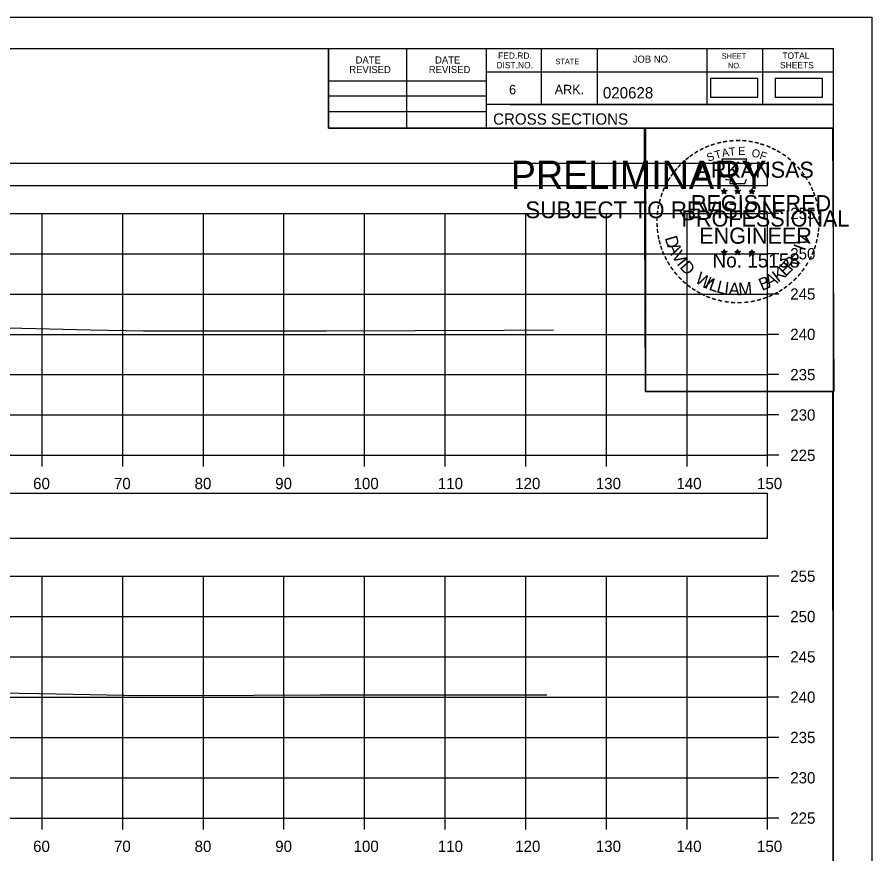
# Model space of a CAD drawing. Extents: x 1369627 to 1374022, y 380035 to 398173.
# Drawn here: x 1372155.4 to 1372261.5, y 384201.7 to 384305.5 of the extents above; entities that cross this region are included whole.
import ezdxf

# ---------------------------------------------------------------- set-up
doc = ezdxf.new("R2010")
doc.units = 0
for name, color, linetype in [('Default', 7, 'Continuous'), ('R_Axis', 7, 'Continuous'), ('R_Axis Annot', 7, 'Continuous'), ('R_Border', 7, 'Continuous'), ('R_Border PE', 7, 'Continuous'), ('R_Border Prem', 7, 'Continuous'), ('R_Exist Surface', 7, 'Continuous'), ('R_Grid', 7, 'Continuous'), ('R_No Plot', 7, 'Continuous')]:
    doc.layers.add(name, color=color, linetype=linetype)

msp = doc.modelspace()

# ---------------------------------------------------------------- linework, layer by layer
at = {"layer": 'Default'}
for points in [[(1372241.46, 384295.6), (1372247.3, 384295.6), (1372247.3, 384297.91), (1372241.46, 384297.91)], [(1372249.48, 384295.6), (1372255.32, 384295.6), (1372255.32, 384297.91), (1372249.48, 384297.91)], [(1371948.53, 384284.65), (1372248.53, 384284.65), (1372248.53, 384287.36), (1371948.53, 384287.36)], [(1371948.53, 384240.92), (1372248.53, 384240.92), (1372248.53, 384246.44), (1371948.53, 384246.44)]]:
    msp.add_lwpolyline(points, close=True, dxfattribs=at)
at = {"layer": 'R_Axis'}
for p, q in [((1372248.53, 384251.18), (1372248.53, 384281.18)), ((1372249.93, 384281.18), (1372248.53, 384281.18)), ((1372249.93, 384276.18), (1372248.53, 384276.18)), ((1372249.93, 384271.18), (1372248.53, 384271.18)), ((1372249.93, 384266.18), (1372248.53, 384266.18)), ((1372249.93, 384261.18), (1372248.53, 384261.18)), ((1372249.93, 384256.18), (1372248.53, 384256.18)), ((1371948.53, 384251.18), (1372248.53, 384251.18)), ((1372158.53, 384249.78), (1372158.53, 384251.18)), ((1372168.53, 384249.78), (1372168.53, 384251.18)), ((1372178.53, 384249.78), (1372178.53, 384251.18)), ((1372188.53, 384249.78), (1372188.53, 384251.18)), ((1372198.53, 384249.78), (1372198.53, 384251.18)), ((1372208.53, 384249.78), (1372208.53, 384251.18)), ((1372218.53, 384249.78), (1372218.53, 384251.18)), ((1372228.53, 384249.78), (1372228.53, 384251.18)), ((1372238.53, 384249.78), (1372238.53, 384251.18)), ((1372248.53, 384249.78), (1372248.53, 384251.18)), ((1372249.93, 384251.18), (1372248.53, 384251.18)), ((1372248.53, 384206.18), (1372248.53, 384236.18)), ((1372249.93, 384236.18), (1372248.53, 384236.18)), ((1372249.93, 384231.18), (1372248.53, 384231.18)), ((1372249.93, 384226.18), (1372248.53, 384226.18)), ((1372249.93, 384221.18), (1372248.53, 384221.18)), ((1372249.93, 384216.18), (1372248.53, 384216.18)), ((1372249.93, 384211.18), (1372248.53, 384211.18)), ((1371948.53, 384206.18), (1372248.53, 384206.18)), ((1372158.53, 384204.78), (1372158.53, 384206.18)), ((1372168.53, 384204.78), (1372168.53, 384206.18)), ((1372178.53, 384204.78), (1372178.53, 384206.18)), ((1372188.53, 384204.78), (1372188.53, 384206.18)), ((1372198.53, 384204.78), (1372198.53, 384206.18)), ((1372208.53, 384204.78), (1372208.53, 384206.18)), ((1372218.53, 384204.78), (1372218.53, 384206.18)), ((1372228.53, 384204.78), (1372228.53, 384206.18)), ((1372238.53, 384204.78), (1372238.53, 384206.18)), ((1372248.53, 384204.78), (1372248.53, 384206.18)), ((1372249.93, 384206.18), (1372248.53, 384206.18))]:
    msp.add_line(p, q, dxfattribs=at)
at = {"layer": 'R_Border'}
for p, q in [((1371940.53, 384301.64), (1372256.71, 384301.64)), ((1372194.07, 384291.76), (1372194.07, 384301.64)), ((1372203.75, 384291.76), (1372203.75, 384301.64)), ((1372213.61, 384301.64), (1372213.61, 384291.76)), ((1372220.45, 384301.64), (1372220.45, 384294.7)), ((1372227.39, 384301.64), (1372227.39, 384294.7)), ((1372240.97, 384301.64), (1372240.97, 384294.7)), ((1372247.91, 384301.64), (1372247.91, 384294.7)), ((1372256.71, 384096.18), (1372256.71, 384301.64)), ((1372256.71, 384298.7), (1372213.61, 384298.7)), ((1372256.71, 384298.72), (1372256.71, 384298.72)), ((1372194.07, 384297.62), (1372213.61, 384297.62)), ((1372194.07, 384295.76), (1372213.61, 384295.76)), ((1372256.71, 384294.7), (1372213.61, 384294.7)), ((1372216.57, 384294.7), (1372256.71, 384294.7)), ((1372194.07, 384293.82), (1372213.61, 384293.82)), ((1372256.71, 384291.76), (1372194.07, 384291.76))]:
    msp.add_line(p, q, dxfattribs=at)
at = {"layer": 'R_Border PE'}
for p, q in [((1372242.79, 384284.01), (1372243.14, 384283.9)), ((1372242.79, 384284.01), (1372243.05, 384283.97)), ((1372242.79, 384284.01), (1372243.03, 384283.89)), ((1372242.93, 384283.6), (1372243.14, 384283.9)), ((1372242.93, 384283.6), (1372243.05, 384283.85)), ((1372242.93, 384283.6), (1372243.14, 384283.82)), ((1372243.14, 384284.27), (1372243.1, 384284.01)), ((1372243.14, 384283.9), (1372243.14, 384284.27)), ((1372243.14, 384284.27), (1372243.19, 384284.02)), ((1372243.49, 384284.01), (1372243.14, 384283.9)), ((1372243.36, 384283.6), (1372243.14, 384283.9)), ((1372243.36, 384283.6), (1372243.14, 384283.82)), ((1372243.49, 384284.01), (1372243.2, 384283.96)), ((1372243.36, 384283.6), (1372243.22, 384283.89)), ((1372243.49, 384284.01), (1372243.29, 384283.91)), ((1372244.46, 384284.01), (1372244.81, 384283.9)), ((1372244.46, 384284.01), (1372244.72, 384283.97)), ((1372244.46, 384284.01), (1372244.7, 384283.89)), ((1372244.6, 384283.6), (1372244.81, 384283.9)), ((1372244.6, 384283.6), (1372244.72, 384283.85)), ((1372244.6, 384283.6), (1372244.81, 384283.82)), ((1372244.81, 384284.27), (1372244.77, 384284.01)), ((1372244.81, 384283.9), (1372244.81, 384284.27)), ((1372244.81, 384284.27), (1372244.86, 384284.02)), ((1372245.16, 384284.01), (1372244.81, 384283.9)), ((1372245.03, 384283.6), (1372244.81, 384283.9)), ((1372245.03, 384283.6), (1372244.81, 384283.82)), ((1372245.16, 384284.01), (1372244.87, 384283.96)), ((1372245.03, 384283.6), (1372244.89, 384283.89)), ((1372245.16, 384284.01), (1372244.96, 384283.91)), ((1372246.23, 384284), (1372246.58, 384283.89)), ((1372246.23, 384284), (1372246.48, 384283.95)), ((1372246.23, 384284), (1372246.47, 384283.88)), ((1372246.36, 384283.59), (1372246.58, 384283.89)), ((1372246.36, 384283.59), (1372246.49, 384283.84)), ((1372246.36, 384283.59), (1372246.58, 384283.81)), ((1372246.58, 384284.25), (1372246.54, 384284)), ((1372246.58, 384283.89), (1372246.58, 384284.25)), ((1372246.58, 384284.25), (1372246.63, 384284)), ((1372246.92, 384284), (1372246.58, 384283.89)), ((1372246.79, 384283.59), (1372246.58, 384283.89)), ((1372246.79, 384283.59), (1372246.58, 384283.81)), ((1372246.92, 384284), (1372246.64, 384283.95)), ((1372246.79, 384283.59), (1372246.65, 384283.88)), ((1372246.92, 384284), (1372246.72, 384283.9)), ((1372242.79, 384276.44), (1372243.14, 384276.33)), ((1372242.79, 384276.44), (1372243.04, 384276.39)), ((1372242.79, 384276.44), (1372243.03, 384276.32)), ((1372242.92, 384276.03), (1372243.14, 384276.33)), ((1372242.92, 384276.03), (1372243.05, 384276.27)), ((1372242.92, 384276.03), (1372243.14, 384276.25)), ((1372243.14, 384276.69), (1372243.1, 384276.44)), ((1372243.14, 384276.33), (1372243.14, 384276.69)), ((1372243.14, 384276.69), (1372243.19, 384276.44)), ((1372243.49, 384276.44), (1372243.14, 384276.33)), ((1372243.35, 384276.03), (1372243.14, 384276.33)), ((1372243.35, 384276.03), (1372243.14, 384276.24)), ((1372243.49, 384276.44), (1372243.2, 384276.39)), ((1372243.35, 384276.03), (1372243.22, 384276.32)), ((1372243.49, 384276.44), (1372243.28, 384276.34)), ((1372244.46, 384276.44), (1372244.81, 384276.33)), ((1372244.46, 384276.44), (1372244.71, 384276.39)), ((1372244.46, 384276.44), (1372244.7, 384276.32)), ((1372244.59, 384276.03), (1372244.81, 384276.33)), ((1372244.59, 384276.03), (1372244.72, 384276.27)), ((1372244.59, 384276.03), (1372244.81, 384276.25)), ((1372244.81, 384276.69), (1372244.77, 384276.44)), ((1372244.81, 384276.33), (1372244.81, 384276.69)), ((1372244.81, 384276.69), (1372244.86, 384276.44)), ((1372245.16, 384276.44), (1372244.81, 384276.33)), ((1372245.02, 384276.03), (1372244.81, 384276.33)), ((1372245.02, 384276.03), (1372244.81, 384276.24)), ((1372245.16, 384276.44), (1372244.87, 384276.39)), ((1372245.02, 384276.03), (1372244.88, 384276.32)), ((1372245.16, 384276.44), (1372244.95, 384276.34)), ((1372246.23, 384276.43), (1372246.58, 384276.32)), ((1372246.23, 384276.43), (1372246.48, 384276.38)), ((1372246.23, 384276.43), (1372246.46, 384276.31)), ((1372246.36, 384276.02), (1372246.58, 384276.32)), ((1372246.36, 384276.02), (1372246.49, 384276.26)), ((1372246.36, 384276.02), (1372246.57, 384276.24)), ((1372246.58, 384276.68), (1372246.53, 384276.43)), ((1372246.79, 384276.02), (1372246.57, 384276.23)), ((1372246.58, 384276.32), (1372246.58, 384276.68)), ((1372246.58, 384276.68), (1372246.62, 384276.43)), ((1372246.92, 384276.43), (1372246.58, 384276.32)), ((1372246.79, 384276.02), (1372246.58, 384276.32)), ((1372246.92, 384276.43), (1372246.64, 384276.38)), ((1372246.79, 384276.02), (1372246.65, 384276.31)), ((1372246.92, 384276.43), (1372246.72, 384276.33))]:
    msp.add_line(p, q, dxfattribs=at)
for points in [[(1372242.84, 384287.89), (1372243.1, 384287.06)], [(1372246.35, 384286.97), (1372246.49, 384287.25), (1372245.8, 384287.23), (1372245.95, 384287.89), (1372242.84, 384287.89)], [(1372243.33, 384285.47), (1372243.33, 384285.38), (1372243.89, 384285.36), (1372243.84, 384284.89), (1372245.71, 384284.89), (1372245.91, 384285.42)], [(1372243.14, 384284.27), (1372243.36, 384283.6), (1372242.79, 384284.01), (1372243.49, 384284.01), (1372242.93, 384283.6), (1372243.14, 384284.27)], [(1372244.81, 384284.27), (1372245.03, 384283.6), (1372244.46, 384284.01), (1372245.16, 384284.01), (1372244.6, 384283.6), (1372244.81, 384284.27)], [(1372246.58, 384284.25), (1372246.79, 384283.59), (1372246.23, 384284), (1372246.92, 384284), (1372246.36, 384283.59), (1372246.58, 384284.25)], [(1372243.14, 384276.69), (1372243.35, 384276.03), (1372242.79, 384276.44), (1372243.49, 384276.44), (1372242.92, 384276.03), (1372243.14, 384276.69)], [(1372244.81, 384276.69), (1372245.02, 384276.03), (1372244.46, 384276.44), (1372245.16, 384276.44), (1372244.59, 384276.03), (1372244.81, 384276.69)], [(1372246.58, 384276.68), (1372246.79, 384276.02), (1372246.23, 384276.43), (1372246.92, 384276.43), (1372246.36, 384276.02), (1372246.58, 384276.68)]]:
    msp.add_lwpolyline(points, dxfattribs=at)
for centre, radius in [((1372243.14, 384283.9), 0.172), ((1372243.14, 384283.9), 0.145), ((1372243.14, 384283.9), 0.116), ((1372243.14, 384283.9), 0.0991), ((1372243.14, 384283.9), 0.0747), ((1372243.14, 384283.9), 0.0495), ((1372243.14, 384283.9), 0.0296), ((1372244.81, 384283.9), 0.172), ((1372244.81, 384283.9), 0.145), ((1372244.81, 384283.9), 0.116), ((1372244.81, 384283.9), 0.0991), ((1372244.81, 384283.9), 0.0747), ((1372244.81, 384283.9), 0.0495), ((1372244.81, 384283.9), 0.0296), ((1372246.58, 384283.89), 0.172), ((1372246.58, 384283.89), 0.145), ((1372246.58, 384283.89), 0.116), ((1372246.58, 384283.89), 0.0991), ((1372246.58, 384283.89), 0.0747), ((1372246.58, 384283.89), 0.0495), ((1372246.58, 384283.89), 0.0296), ((1372243.14, 384276.33), 0.172), ((1372243.14, 384276.33), 0.145), ((1372243.14, 384276.33), 0.116), ((1372243.14, 384276.33), 0.0991), ((1372243.14, 384276.33), 0.0747), ((1372243.14, 384276.33), 0.0495), ((1372243.14, 384276.33), 0.0296), ((1372244.81, 384276.33), 0.172), ((1372244.81, 384276.33), 0.145), ((1372244.81, 384276.33), 0.116), ((1372244.81, 384276.33), 0.0991), ((1372244.81, 384276.33), 0.0747), ((1372244.81, 384276.33), 0.0495), ((1372244.81, 384276.33), 0.0296), ((1372246.57, 384276.32), 0.172), ((1372246.57, 384276.32), 0.145), ((1372246.57, 384276.32), 0.116), ((1372246.57, 384276.32), 0.0991), ((1372246.57, 384276.32), 0.0747), ((1372246.57, 384276.32), 0.0495), ((1372246.57, 384276.32), 0.0296)]:
    msp.add_circle(centre, radius, dxfattribs=at)
at = {"layer": 'R_Exist Surface'}
for points in [[(1372150.88, 384267.06), (1372164.51, 384266.76), (1372171.11, 384266.6), (1372187, 384266.62), (1372193.76, 384266.62), (1372215.86, 384266.7), (1372221.96, 384266.74)], [(1372150.68, 384221.74), (1372158.16, 384221.63), (1372170.79, 384221.4), (1372184.79, 384221.44), (1372193.04, 384221.47), (1372209.92, 384221.46), (1372221.13, 384221.47)]]:
    msp.add_lwpolyline(points, dxfattribs=at)
at = {"layer": 'R_Grid'}
for p, q in [((1371948.53, 384281.18), (1372248.53, 384281.18)), ((1372158.53, 384251.18), (1372158.53, 384281.18)), ((1372168.53, 384251.18), (1372168.53, 384281.18)), ((1372178.53, 384251.18), (1372178.53, 384281.18)), ((1372188.53, 384251.18), (1372188.53, 384281.18)), ((1372198.53, 384251.18), (1372198.53, 384281.18)), ((1372208.53, 384251.18), (1372208.53, 384281.18)), ((1372218.53, 384251.18), (1372218.53, 384281.18)), ((1372228.53, 384251.18), (1372228.53, 384281.18)), ((1372238.53, 384251.18), (1372238.53, 384281.18)), ((1372248.53, 384251.18), (1372248.53, 384281.18)), ((1371948.53, 384276.18), (1372248.53, 384276.18)), ((1371948.53, 384271.18), (1372248.53, 384271.18)), ((1371948.53, 384266.18), (1372248.53, 384266.18)), ((1371948.53, 384261.18), (1372248.53, 384261.18)), ((1371948.53, 384256.18), (1372248.53, 384256.18)), ((1371948.53, 384251.18), (1372248.53, 384251.18)), ((1371948.53, 384236.18), (1372248.53, 384236.18)), ((1372158.53, 384206.18), (1372158.53, 384236.18)), ((1372168.53, 384206.18), (1372168.53, 384236.18)), ((1372178.53, 384206.18), (1372178.53, 384236.18)), ((1372188.53, 384206.18), (1372188.53, 384236.18)), ((1372198.53, 384206.18), (1372198.53, 384236.18)), ((1372208.53, 384206.18), (1372208.53, 384236.18)), ((1372218.53, 384206.18), (1372218.53, 384236.18)), ((1372228.53, 384206.18), (1372228.53, 384236.18)), ((1372238.53, 384206.18), (1372238.53, 384236.18)), ((1372248.53, 384206.18), (1372248.53, 384236.18)), ((1371948.53, 384231.18), (1372248.53, 384231.18)), ((1371948.53, 384226.18), (1372248.53, 384226.18)), ((1371948.53, 384221.18), (1372248.53, 384221.18)), ((1371948.53, 384216.18), (1372248.53, 384216.18)), ((1371948.53, 384211.18), (1372248.53, 384211.18)), ((1371948.53, 384206.18), (1372248.53, 384206.18))]:
    msp.add_line(p, q, dxfattribs=at)
at = {"layer": 'R_No Plot'}
for p, q in [((1371928.13, 384305.53), (1372261.46, 384305.53)), ((1372232.74, 384269.3), (1372232.74, 384269.3))]:
    msp.add_line(p, q, dxfattribs=at)
for points in [[(1371928.12, 384305.53), (1372261.46, 384305.53), (1372261.46, 384092.19), (1371928.12, 384092.19)], [(1372174.45, 384301.64), (1372194.07, 384301.64), (1372194.07, 384291.76), (1372210.18, 384291.76), (1372233.38, 384291.76), (1372233.38, 384259.09), (1372256.59, 384259.09), (1372256.71, 384096.18), (1371940.53, 384096.18), (1371940.53, 384301.64)], [(1372233.24, 384291.76), (1372256.59, 384291.76), (1372256.73, 384259.09), (1372233.38, 384259.09)]]:
    msp.add_lwpolyline(points, close=True, dxfattribs=at)

# ---------------------------------------------------------------- texts
at = {"layer": 'R_Axis Annot'}
for s, p in [('255', (1372251.33, 384280.48)), ('250', (1372251.33, 384275.48)), ('245', (1372251.33, 384270.48)), ('240', (1372251.33, 384265.48)), ('235', (1372251.33, 384260.48)), ('230', (1372251.33, 384255.48)), ('225', (1372251.33, 384250.48)), ('60', (1372157.41, 384246.98)), ('70', (1372167.44, 384246.98)), ('80', (1372177.44, 384246.98)), ('90', (1372187.44, 384246.98)), ('100', (1372197.16, 384246.98)), ('110', (1372207.61, 384246.98)), ('120', (1372217.21, 384246.98)), ('130', (1372227.21, 384246.98)), ('140', (1372237.21, 384246.98)), ('150', (1372247.21, 384246.98)), ('255', (1372251.33, 384235.48)), ('250', (1372251.33, 384230.48)), ('245', (1372251.33, 384225.48)), ('240', (1372251.33, 384220.48)), ('235', (1372251.33, 384215.48)), ('230', (1372251.33, 384210.48)), ('225', (1372251.33, 384205.48)), ('60', (1372157.41, 384201.98)), ('70', (1372167.44, 384201.98)), ('80', (1372177.44, 384201.98)), ('90', (1372187.44, 384201.98)), ('100', (1372197.16, 384201.98)), ('110', (1372207.61, 384201.98)), ('120', (1372217.21, 384201.98)), ('130', (1372227.21, 384201.98)), ('140', (1372237.21, 384201.98)), ('150', (1372247.21, 384201.98))]:
    msp.add_text(s, height=1.4, dxfattribs=at).set_placement(p)
at = {"layer": 'R_Border'}
for s, height, p in [('DATE', 0.879, (1372197.41, 384299.77)), ('DATE', 0.879, (1372207.27, 384299.77)), ('FED.RD.', 0.782, (1372215.09, 384300.36)), ('STATE', 0.684, (1372222.21, 384299.68)), ('JOB NO.', 0.879, (1372231.79, 384299.88)), ('SHEET', 0.684, (1372242.83, 384300.36)), ('TOTAL', 0.782, (1372250.35, 384300.36)), ('REVISED', 0.879, (1372196.63, 384298.59)), ('REVISED', 0.879, (1372206.49, 384298.59)), ('DIST.NO.', 0.782, (1372214.89, 384299.18)), ('NO.', 0.684, (1372243.61, 384299.18)), ('SHEETS', 0.782, (1372250.07, 384299.18)), ('6', 1.17, (1372216.45, 384295.96)), ('ARK.', 1.172, (1372222.11, 384295.96)), ('020628', 1.4, (1372228.09, 384295.44)), ('CROSS SECTIONS', 1.4, (1372214.47, 384292.19))]:
    msp.add_text(s, height=height, rotation=360, dxfattribs=at).set_placement(p)
at = {"layer": 'R_Border PE'}
for s, height, rotation, p in [('-', 1.6, 19.1761, (1372241.58, 384289.02)), ('-', 1.6, 13.6301, (1372242.33, 384289.26)), ('-', 1.6, 10.2193, (1372243.01, 384289.42)), ('-', 1.6, 5.8968, (1372243.74, 384289.53)), ('-', 1.6, 0.1862, (1372244.51, 384289.6)), ('-', 1.6, 357.743, (1372245.24, 384289.59)), ('-', 1.6, 352.1617, (1372245.98, 384289.53)), ('-', 1.6, 347.2049, (1372246.7, 384289.42)), ('-', 1.6, 342.3362, (1372247.33, 384289.26)), ('-', 1.6, 34.0636, (1372239.72, 384288.06)), ('-', 1.6, 28.7918, (1372240.32, 384288.43)), ('-', 1.6, 24.3072, (1372240.95, 384288.75)), ('S', 1, 21.594, (1372241.19, 384287.57)), ('T', 1, 16.4036, (1372242.1, 384287.9)), ('A', 1, 11.2132, (1372242.93, 384288.15)), ('T', 1, 6.0228, (1372243.78, 384288.32)), ('E', 1, 0.8323, (1372244.88, 384288.43)), ('O', 1, 350.4515, (1372246.49, 384288.22)), ('F', 1, 340.0707, (1372247.44, 384287.99)), ('-', 1.6, 337.8551, (1372248.07, 384289.04)), ('-', 1.6, 334.1211, (1372248.7, 384288.77)), ('-', 1.6, 329.6409, (1372249.28, 384288.49)), ('-', 1.6, 325.8627, (1372249.92, 384288.13)), ('-', 1.6, 42.9622, (1372238.23, 384286.87)), ('-', 1.6, 38.9507, (1372238.67, 384287.29)), ('-', 1.6, 36.2317, (1372239.14, 384287.67)), ('ARKANSAS', 2, 360, (1372239.69, 384285.6)), ('-', 1.6, 320.5297, (1372250.53, 384287.7)), ('-', 1.6, 315.5786, (1372251.13, 384287.21)), ('-', 1.6, 50.6142, (1372237.38, 384285.91)), ('-', 1.6, 48.423, (1372237.78, 384286.39)), ('-', 1.6, 309.8797, (1372251.7, 384286.66)), ('-', 1.6, 58.0706, (1372236.64, 384284.81)), ('-', 1.6, 54.2325, (1372236.97, 384285.34)), ('-', 1.6, 306.6522, (1372252.22, 384286.06)), ('-', 1.4, 303.6753, (1372252.71, 384285.49)), ('-', 1.6, 67.7743, (1372236.07, 384283.59)), ('-', 1.6, 62.8713, (1372236.33, 384284.2)), ('-', 1.6, 299.6684, (1372253.03, 384284.88)), ('-', 1.6, 294.6628, (1372253.35, 384284.27)), ('-', 1.6, 72.3945, (1372235.85, 384282.96)), ('REGISTERED', 2, 360, (1372239.01, 384281.45)), ('-', 1.6, 290.5728, (1372253.61, 384283.7)), ('-', 1.6, 81.2013, (1372235.52, 384281.53)), ('-', 1.6, 75.461, (1372235.66, 384282.24)), ('-', 1.6, 285.1233, (1372253.84, 384283.12)), ('-', 1.6, 280.5493, (1372254.04, 384282.37)), ('-', 1.6, 85.1863, (1372235.45, 384280.84)), ('PROFESSIONAL', 2, 360, (1372237.86, 384279.55)), ('-', 1.6, 276.5962, (1372254.21, 384281.61)), ('-', 1.6, 89.0622, (1372235.42, 384280.14)), ('-', 1.6, 274.3301, (1372254.27, 384280.88)), ('-', 1.6, 269.9407, (1372254.3, 384280.25)), ('-', 1.6, 94.1959, (1372235.46, 384279.41)), ('-', 1.6, 98.9479, (1372235.53, 384278.75)), ('ENGINEER', 2, 360, (1372240.05, 384277.42)), ('-', 1.6, 263.5172, (1372254.28, 384279.59)), ('-', 1.6, 101.7149, (1372235.66, 384278.01)), ('D', 1.54, 286.2848, (1372235.75, 384278.15)), ('V', 1.54, 72.6573, (1372253.35, 384276.99)), ('-', 1.6, 255.7626, (1372254.1, 384278.25)), ('-', 1.6, 260.9953, (1372254.21, 384278.93)), ('-', 1.6, 105.4578, (1372235.83, 384277.42)), ('-', 1.6, 109.0874, (1372236.04, 384276.79)), ('A', 1.54, 292.7835, (1372236.05, 384277.15)), ('I', 1.54, 69.0301, (1372253.12, 384276.45)), ('-', 1.6, 252.8681, (1372253.92, 384277.53)), ('-', 1.6, 114.0643, (1372236.3, 384276.19)), ('-', 1.6, 115.7289, (1372236.6, 384275.57)), ('V', 1.54, 300.7936, (1372236.56, 384275.97)), ('No. 15158', 1.757, 360, (1372241.69, 384274.47)), ('-', 1.6, 244.6197, (1372253.43, 384276.23)), ('-', 1.6, 247.8887, (1372253.7, 384276.86)), ('-', 1.6, 120.4471, (1372236.96, 384274.99)), ('I', 1.54, 308.3502, (1372237.19, 384274.93)), ('D', 1.54, 311.9774, (1372237.54, 384274.47)), ('E', 1.54, 44.0175, (1372250.74, 384273.26)), ('R', 1.54, 50.3651, (1372251.47, 384273.96)), (',', 1.54, 57.4684, (1372252.2, 384274.85)), ('-', 1.6, 239.0712, (1372253.04, 384275.48)), ('-', 1.6, 125.8934, (1372237.36, 384274.43)), ('-', 1.6, 130.7181, (1372237.82, 384273.87)), ('W', 1.54, 328.0731, (1372239.42, 384272.7)), ('K', 1.54, 36.9143, (1372249.83, 384272.57)), ('-', 1.6, 231.2538, (1372252.21, 384274.26)), ('-', 1.6, 233.8452, (1372252.64, 384274.83)), ('-', 1.6, 134.2238, (1372238.34, 384273.33)), ('-', 1.6, 138.9338, (1372238.86, 384272.87)), ('I', 1.54, 336.6877, (1372240.61, 384271.99)), ('L', 1.54, 340.3149, (1372241.14, 384271.75)), ('L', 1.54, 346.6625, (1372242.1, 384271.4)), ('B', 1.54, 22.8589, (1372247.82, 384271.55)), ('A', 1.54, 28.9042, (1372248.71, 384271.93)), ('-', 1.6, 221.0851, (1372251.21, 384273.19)), ('-', 1.6, 225.7653, (1372251.73, 384273.7)), ('-', 1.6, 144.6463, (1372239.42, 384272.46)), ('-', 1.6, 148.0898, (1372239.98, 384272.09)), ('I', 1.54, 353.0101, (1372243.09, 384271.17)), ('A', 1.54, 356.6373, (1372243.66, 384271.08)), ('M', 1.54, 4.6473, (1372244.95, 384271.02)), ('-', 1.6, 212.2491, (1372250.12, 384272.33)), ('-', 1.6, 215.7363, (1372250.66, 384272.72)), ('-', 1.6, 151.5704, (1372240.56, 384271.76)), ('-', 1.6, 154.6002, (1372241.08, 384271.52)), ('-', 1.6, 158.5612, (1372241.71, 384271.26)), ('-', 1.6, 162.7983, (1372242.39, 384271.05)), ('AAMU', 0.00002, 360, (1372244.74, 384271.02)), ('-', 1.6, 195.4743, (1372247.65, 384271.15)), ('-', 1.6, 199.4643, (1372248.31, 384271.39)), ('-', 1.6, 204.2516, (1372248.94, 384271.66)), ('-', 1.6, 207.3568, (1372249.57, 384271.98)), ('-', 1.6, 167.5555, (1372243.11, 384270.89)), ('-', 1.6, 173.1155, (1372243.88, 384270.78)), ('-', 1.6, 176.5183, (1372244.63, 384270.72)), ('-', 1.6, 181.5918, (1372245.37, 384270.74)), ('-', 1.6, 185.8167, (1372246.18, 384270.82)), ('-', 1.6, 191.2858, (1372246.92, 384270.95))]:
    msp.add_text(s, height=height, rotation=rotation, dxfattribs=at).set_placement(p)
at = {"layer": 'R_Border Prem'}
for s, height, p in [('PRELIMINARY', 3.5, (1372216.66, 384284.22)), ('DWB', 0.01, (1372217.41, 384286.07)), ('SUBJECT TO REVISION', 2.0751, (1372218.47, 384280.59))]:
    msp.add_text(s, height=height, rotation=360, dxfattribs=at).set_placement(p)

doc.saveas('drawing.dxf')
